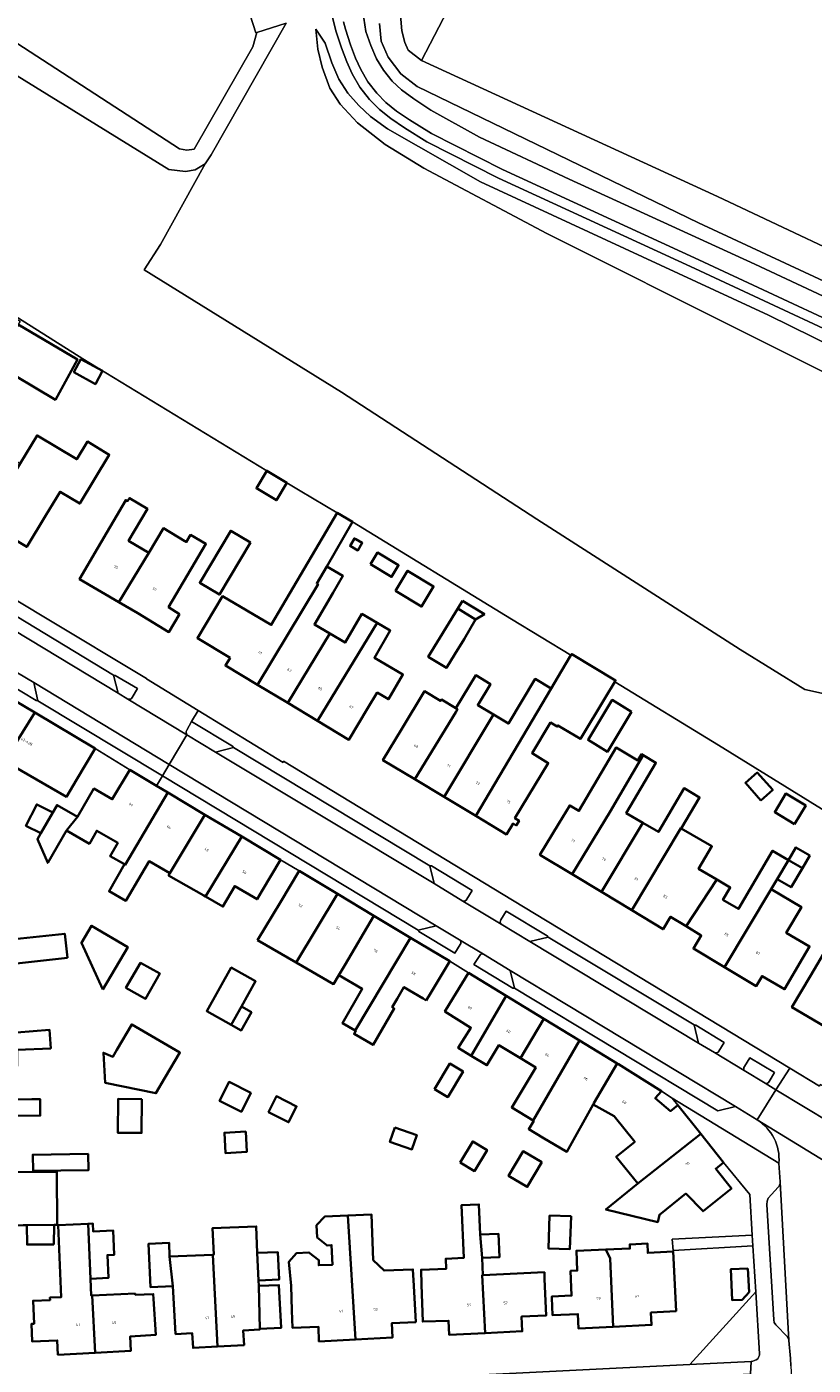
# Model space of a CAD drawing. Header units: metres. Extents: x 197700 to 204338, y 317132 to 325229.
# Tile 391 of 656: x 200198 to 200306, y 319954 to 320138. Entities that reach past the tile are written whole.
import ezdxf
from ezdxf.enums import TextEntityAlignment as Align

# ---------------------------------------------------------------- set-up
doc = ezdxf.new("R2010")
doc.units = ezdxf.units.M
for name, color, linetype, lineweight in [('B-WE-GR-BEPLANTING_CULTUUR_BOSPLANTSOEN-GV', 90, 'Continuous', 18), ('B-WE-GR-BEPLANTING_CULTUUR_HEESTERS-GV', 90, 'Continuous', 18), ('B-WE-GR-BEPLANTING_CULTUUR_ROOS-GV', 90, 'Continuous', 18), ('B-WE-IE-TERREINAFSCHEIDING_KUNSTMATIG_HEKWERK-G', 20, 'IE-TERREINAFSCHEIDING-KUNSTMATIG', 18), ('B-WE-OG-BEBOUWING-GV', 7, 'Continuous', 35), ('B-WE-OG-BEBOUWING-T18', 10, 'Continuous', 18), ('B-WE-OG-TERREIN_CULTUURSCHEIDING-GV', 7, 'Continuous', 18), ('B-WE-OG-TERREIN_ERF-GV', 7, 'Continuous', 18), ('B-WE-VH-VERHARDING_ASFALT-GV', 252, 'Continuous', 18), ('B-WE-VH-VERHARDING_BETONSTRAATSTEEN-GV', 252, 'Continuous', 18), ('B-WE-VH-VERHARDING_OPEN-GV', 252, 'Continuous', 18), ('B-WE-VH-VERHARDING_STRAATBAKSTEEN-GV', 252, 'Continuous', 18), ('B-WE-VH-VERHARDING_TEGEL-GV', 252, 'Continuous', 18)]:
    doc.layers.add(name, color=color, linetype=linetype, lineweight=lineweight)
doc.styles.add('NLCS-ISO-M200-T18', font='NLCS-ISO.ttf', dxfattribs={"height": 0.36})
doc.linetypes.add('IE-TERREINAFSCHEIDING-KUNSTMATIG', pattern='A,4,[82,NLCS.SHX,S=0.75,R=90,X=0,Y=0],4,-2', length=10)

msp = doc.modelspace()

# ---------------------------------------------------------------- linework, layer by layer
at = {"layer": 'B-WE-GR-BEPLANTING_CULTUUR_BOSPLANTSOEN-GV'}
for points in [[(200309.249, 320046.291), (200305.309, 320047.191), (200296.427, 320052.676), (200268.433, 320070.584), (200241.608, 320088.063), (200214.467, 320104.878), (200216.704, 320108.392), (200222.853, 320119.462), (200221.461, 320118.642), (200220.161, 320118.405), (200217.868, 320118.689), (200161.246, 320153.679)], [(200117.214, 320146.608), (200137.336, 320134.503), (200171.913, 320113.565), (200193.155, 320100.783), (200206.016, 320092.665), (200231.35, 320077.251), (200234.083, 320075.603), (200235.913, 320074.507), (200240.975, 320071.477), (200243.128, 320070.214), (200264.945, 320056.865), (200273.143, 320051.871), (200273.245, 320052.041), (200279.271, 320048.409), (200279.152, 320048.211), (200293.413, 320039.523), (200317.654, 320024.531)]]:
    msp.add_lwpolyline(points, dxfattribs=at)
at = {"layer": 'B-WE-GR-BEPLANTING_CULTUUR_HEESTERS-GV'}
for points in [[(200196.463, 320049.225), (200195.694, 320048.025), (200199.624, 320045.647), (200199.845, 320045.619), (200199.27, 320048.127)], [(200199.27, 320048.127), (200197.051, 320049.464)], [(200212.814, 320046.064), (200213.551, 320047.289), (200210.49, 320049.097), (200210.266, 320049.119), (200210.909, 320046.664)], [(200210.909, 320046.664), (200212.239, 320045.859)], [(200220.346, 320040.951), (200224.289, 320038.564), (200226.723, 320039.189), (200226.605, 320039.387), (200220.99, 320042.762), (200220.309, 320041.565)], [(200258.812, 320018.32), (200259.542, 320019.514), (200253.973, 320022.907), (200253.738, 320022.897), (200254.317, 320020.475), (200258.276, 320018.076)], [(200270.007, 320013.095), (200269.862, 320013.298), (200264.23, 320016.685), (200263.513, 320015.496)], [(200254.616, 320014.669), (200252.126, 320014.061), (200252.231, 320013.871), (200257.161, 320010.899), (200257.89, 320012.104)], [(200257.832, 320012.727), (200254.616, 320014.669)], [(200263.567, 320014.87), (200267.491, 320012.492), (200270.007, 320013.095)], [(200260.715, 320010.731), (200259.78, 320009.342), (200265.133, 320006.091), (200265.373, 320006.066), (200264.801, 320008.52), (200261.099, 320010.755)], [(200293.486, 319997.419), (200294.223, 319998.629), (200290.317, 320000.991), (200290.097, 320001.024), (200290.697, 319998.529)], [(200290.697, 319998.529), (200292.865, 319997.237)], [(200300.397, 319993.261), (200301.108, 319994.466), (200297.725, 319996.503), (200297.006, 319995.295)], [(200296.969, 319994.751), (200299.845, 319993.009)]]:
    msp.add_lwpolyline(points, dxfattribs=at)
for points in [[(200212.239, 320045.859, 0.3794013), (200212.814, 320046.064)], [(200220.309, 320041.565, 0.3115291), (200220.346, 320040.951)], [(200258.276, 320018.076, 0.4131693), (200258.812, 320018.32)], [(200263.513, 320015.496, 0.370335), (200263.567, 320014.87)], [(200257.89, 320012.104, 0.4527596), (200257.832, 320012.727)], [(200261.099, 320010.755, 0.2493768), (200260.715, 320010.731)], [(200292.865, 319997.237, 0.4113604), (200293.486, 319997.419)], [(200297.006, 319995.295, 0.3473209), (200296.969, 319994.751)], [(200299.845, 319993.009, 0.3835228), (200300.397, 319993.261)]]:
    msp.add_lwpolyline(points, format="xyb", dxfattribs=at)
at = {"layer": 'B-WE-GR-BEPLANTING_CULTUUR_ROOS-GV'}
for points in [[(200299.069, 319955.783), (200298.545, 319964.302), (200289.476, 319954.324)], [(200289.476, 319954.324), (200297.896, 319954.748)]]:
    msp.add_lwpolyline(points, dxfattribs=at)
for points in [[(200297.896, 319954.748, 0.1469206), (200298.821, 319955.124)], [(200298.821, 319955.124, 0.1414538), (200299.069, 319955.783)]]:
    msp.add_lwpolyline(points, format="xyb", dxfattribs=at)
at = {"layer": 'B-WE-IE-TERREINAFSCHEIDING_KUNSTMATIG_HEKWERK-G'}
for points in [[(200252.611, 320133.679), (200269.37, 320165.995), (200274.772, 320176.567), (200275.04, 320177.079)], [(200231.35, 320077.251), (200206.016, 320092.665), (200193.155, 320100.783), (200171.913, 320113.565), (200137.336, 320134.503), (200117.214, 320146.608)], [(200318.546, 320103.047), (200293.279, 320114.959), (200252.611, 320133.679)], [(200240.975, 320071.477), (200235.913, 320074.507)], [(200273.143, 320051.871), (200264.945, 320056.865), (200243.128, 320070.214)], [(200320.034, 320022.827), (200317.414, 320024.197), (200317.654, 320024.531), (200293.413, 320039.523), (200279.152, 320048.211)]]:
    msp.add_lwpolyline(points, dxfattribs=at)
at = {"layer": 'B-WE-OG-BEBOUWING-GV'}
for points in [[(200197.16, 320097.374), (200193.948, 320091.984), (200202.261, 320087.029), (200205.296, 320092.58)], [(200204.788, 320090.812), (200207.768, 320089.183), (200208.752, 320090.982), (200205.772, 320092.612)], [(200197.41, 320078.264), (200192.607, 320070.236), (200193.078, 320069.952), (200193.219, 320069.185), (200194.612, 320068.346), (200195.356, 320068.579), (200198.329, 320066.787), (200200.91, 320071.07), (200202.894, 320074.363), (200205.601, 320072.73), (200209.663, 320079.469), (200206.667, 320081.275), (200205.194, 320078.832), (200199.737, 320082.123)], [(200234.083, 320075.603), (200231.35, 320077.251), (200229.904, 320074.851), (200232.637, 320073.204)], [(200215.117, 320065.984), (200212.325, 320067.626), (200214.913, 320072.027), (200212.426, 320073.489), (200212.183, 320073.075), (200211.926, 320073.227), (200208.095, 320066.659), (200205.576, 320062.34), (200210.987, 320059.184)], [(200226.279, 320051.536), (200225.635, 320050.465), (200230.047, 320047.813), (200238.37, 320061.635), (200238.189, 320061.741), (200239.561, 320064.094), (200243.128, 320070.214), (200240.975, 320071.477), (200231.931, 320056.055), (200225.231, 320059.985), (200221.779, 320054.241)], [(200219.342, 320057.515), (200217.815, 320058.472), (200222.944, 320067.198), (200220.836, 320068.438), (200220.252, 320067.444), (200220.047, 320067.564), (200217.1, 320069.357), (200215.117, 320065.984), (200210.987, 320059.184), (200213.584, 320057.669), (200217.857, 320055.071)], [(200229.089, 320067.371), (200226.374, 320068.996), (200222.095, 320061.851), (200224.81, 320060.225)], [(200243.551, 320067.841), (200243.369, 320067.946), (200242.776, 320066.928), (200243.843, 320066.305), (200244.437, 320067.324)], [(200245.566, 320064.417), (200248.477, 320062.663), (200249.433, 320064.249), (200246.522, 320066.004)], [(200234.203, 320045.315), (200239.996, 320054.851), (200237.86, 320056.104), (200240.404, 320060.442), (200241.782, 320062.792), (200239.561, 320064.094), (200238.189, 320061.741), (200238.37, 320061.635), (200230.047, 320047.813)], [(200249.01, 320060.731), (200252.596, 320058.57), (200254.263, 320061.339), (200250.678, 320063.499)], [(200258.241, 320059.382), (200257.572, 320058.288), (200260.012, 320056.796), (200261.252, 320057.54)], [(200239.996, 320054.851), (200234.203, 320045.315), (200238.272, 320042.87), (200246.48, 320056.345), (200244.391, 320057.57), (200242.08, 320053.629)], [(200257.572, 320058.288), (200253.525, 320051.668), (200256.017, 320050.145), (200257.179, 320052.047), (200258.436, 320054.104), (200260.012, 320056.796)], [(200246.504, 320046.735), (200248.038, 320045.835), (200250.034, 320049.239), (200246.112, 320051.539), (200248.304, 320055.276), (200246.48, 320056.345), (200238.272, 320042.87), (200242.613, 320040.261), (200245.189, 320044.547)], [(200260.054, 320029.774), (200264.273, 320027.236), (200265.175, 320028.735), (200265.621, 320028.467), (200266.008, 320029.11), (200265.441, 320029.46), (200270.015, 320037.05), (200267.785, 320038.394), (200270.329, 320042.615), (200271.247, 320042.061), (200271.353, 320042.237), (200274.433, 320040.381), (200277.826, 320046.011), (200279.152, 320048.211), (200279.271, 320048.409), (200273.245, 320052.041), (200273.143, 320051.871), (200271.8, 320049.643), (200270.418, 320047.305)], [(200255.703, 320032.391), (200262.5, 320043.713), (200260.333, 320045.019), (200262.077, 320047.913), (200260.05, 320049.135), (200257.305, 320044.581), (200257.521, 320044.454), (200257.297, 320044.072), (200251.659, 320034.824)], [(200262.5, 320043.713), (200255.703, 320032.391), (200260.054, 320029.774), (200270.418, 320047.305), (200268.236, 320048.621), (200264.538, 320042.485)], [(200195.522, 320037.196), (200195.292, 320037.34), (200199.453, 320043.985), (200195.254, 320046.494), (200194.002, 320044.398), (200190.037, 320047.026), (200188.034, 320043.515), (200187.827, 320039.542), (200190.239, 320038.101), (200189.386, 320036.674), (200193.749, 320034.142)], [(200257.305, 320044.581), (200255.322, 320045.776), (200255.218, 320045.602), (200253.003, 320046.936), (200249.897, 320041.771), (200247.296, 320037.448), (200251.659, 320034.824), (200257.297, 320044.072), (200257.521, 320044.454)], [(200281.484, 320044.119), (200278.829, 320045.728), (200275.494, 320040.223), (200278.149, 320038.615)], [(200199.453, 320043.985), (200195.292, 320037.34), (200195.522, 320037.196), (200203.762, 320032.415), (200205.143, 320034.725), (200207.723, 320039.043)], [(200273.312, 320021.765), (200278.474, 320030.295), (200283.078, 320038.126), (200282.851, 320038.259), (200282.352, 320037.41), (200279.347, 320039.176), (200274.236, 320030.479), (200272.983, 320031.221), (200271.471, 320028.724), (200268.882, 320024.447)], [(200273.312, 320021.765), (200277.349, 320019.32), (200283.032, 320028.829), (200280.744, 320030.174), (200284.817, 320037.104), (200283.078, 320038.126), (200278.474, 320030.295)], [(200212.485, 320036.127), (200210.067, 320032.082), (200207.545, 320033.535), (200205.301, 320029.64), (200203.778, 320027.773), (200206.931, 320025.957), (200207.953, 320027.731), (200210.831, 320026.073), (200209.787, 320024.259), (200211.751, 320023.128), (200211.857, 320023.067), (200217.737, 320032.987), (200216.169, 320033.924)], [(200299.258, 320031.917), (200300.878, 320033.349), (200298.757, 320035.749), (200297.136, 320034.317)], [(200277.349, 320019.32), (200281.492, 320016.812), (200288.26, 320028.095), (200288.312, 320028.064), (200290.82, 320032.331), (200288.686, 320033.585), (200285.157, 320027.58), (200283.032, 320028.829)], [(200211.751, 320023.128), (200209.628, 320019.417), (200211.935, 320018.117), (200214.109, 320021.769), (200215.13, 320023.542), (200217.996, 320021.891), (200219.635, 320024.653), (200222.822, 320029.947), (200217.737, 320032.987), (200211.857, 320023.067)], [(200303.897, 320028.663), (200305.424, 320031.208), (200302.676, 320032.856), (200301.149, 320030.31)], [(200200.271, 320027.411), (200201.91, 320030.257), (200199.697, 320031.366), (200198.211, 320028.43)], [(200203.778, 320027.773), (200205.301, 320029.64), (200202.488, 320031.261), (200201.91, 320030.257), (200200.271, 320027.411), (200199.803, 320026.599), (200201.211, 320023.316)], [(200227.868, 320026.93), (200222.822, 320029.947), (200219.635, 320024.653), (200217.996, 320021.891), (200217.828, 320021.6), (200222.674, 320018.819), (200222.911, 320018.683)], [(200288.982, 320014.602), (200293.179, 320021.05), (200290.695, 320022.51), (200292.51, 320025.597), (200288.312, 320028.064), (200288.26, 320028.095), (200281.492, 320016.812), (200285.813, 320014.195), (200286.849, 320015.905)], [(200233.229, 320023.725), (200227.868, 320026.93), (200222.911, 320018.683), (200225.291, 320017.311), (200226.908, 320020.119), (200229.998, 320018.322), (200230.649, 320019.411)], [(200300.645, 320019.685), (200301.491, 320021.096), (200303.051, 320023.697), (200300.859, 320024.985), (200296.161, 320016.992), (200294.038, 320018.24), (200295.045, 320019.953), (200293.179, 320021.05), (200288.982, 320014.602), (200291.064, 320013.33), (200289.988, 320011.526), (200294.233, 320008.993)], [(200305.979, 320024.327), (200304.078, 320025.444), (200303.051, 320023.697), (200304.952, 320022.58)], [(200303.051, 320023.697), (200301.491, 320021.096), (200303.415, 320019.965), (200304.952, 320022.58)], [(200230.043, 320012.704), (200235.356, 320009.624), (200241.045, 320019.052), (200235.759, 320022.225), (200233.185, 320017.938)], [(200241.206, 320007.865), (200242.036, 320009.272), (200246.057, 320016.043), (200241.045, 320019.052), (200235.356, 320009.624), (200240.498, 320006.644)], [(200294.233, 320008.993), (200298.608, 320006.382), (200299.413, 320007.741), (200302.502, 320005.938), (200305.022, 320010.256), (200305.942, 320011.833), (200302.75, 320013.709), (200304.82, 320017.231), (200300.645, 320019.685)], [(200246.057, 320016.043), (200242.036, 320009.272), (200241.206, 320007.865), (200244.44, 320005.991), (200241.713, 320001.286), (200243.465, 320000.27), (200251.094, 320013.019)], [(200203.908, 320010.243), (200203.545, 320013.571), (200195.702, 320012.715), (200196.065, 320009.388)], [(200208.761, 320005.891), (200212.203, 320011.729), (200207.208, 320014.675), (200205.828, 320012.335)], [(200253.253, 320004.397), (200253.895, 320005.465), (200256.487, 320009.781), (200251.094, 320013.019), (200243.465, 320000.27), (200243.555, 320000.218), (200243.313, 319999.801), (200245.929, 319998.285), (200248.84, 320003.307), (200248.575, 320003.461), (200249.254, 320004.633), (200250.167, 320006.246), (200252.816, 320004.65)], [(200314.027, 320009.353), (200308.846, 320012.451), (200306.072, 320007.765), (200303.525, 320003.462), (200308.719, 320000.388), (200311.266, 320004.69)], [(200211.941, 320006.138), (200214.656, 320004.625), (200216.599, 320008.109), (200213.974, 320009.572)], [(200226.423, 320001.057), (200227.83, 320003.561), (200229.785, 320007.047), (200226.429, 320008.93), (200223.068, 320002.941)], [(200259.041, 320008.195), (200256.438, 320003.926), (200255.807, 320002.892), (200259.384, 320000.641), (200257.635, 319997.862), (200259.425, 319996.788), (200264.229, 320005.031)], [(200269.394, 320001.881), (200264.229, 320005.031), (200259.425, 319996.788), (200261.577, 319995.497), (200263.216, 319998.229), (200266.187, 319996.447)], [(200227.83, 320003.561), (200226.423, 320001.057), (200226.745, 320000.876), (200227.803, 320000.282), (200229.21, 320002.785)], [(200192.45, 319999.513), (200187.49, 319998.885), (200187.73, 319995.648), (200184.234, 319995.787), (200184.213, 319990.482), (200186.193, 319990.454), (200195.47, 319990.516), (200195.468, 319990.795), (200195.434, 319995.367), (200197.005, 319995.378), (200196.989, 319997.613), (200201.608, 319997.792), (200201.46, 320000.355), (200196.972, 319999.972)], [(200210.714, 319997.612), (200210.157, 319996.661), (200208.868, 319997.203), (200209.114, 319993.085), (200216.089, 319991.638), (200217.321, 319993.741), (200219.369, 319997.237), (200212.761, 320001.107)], [(200266.187, 319996.447), (200268.299, 319995.18), (200264.992, 319989.669), (200267.966, 319987.883), (200274.331, 319998.871), (200269.394, 320001.881)], [(200279.508, 319995.714), (200274.331, 319998.871), (200267.966, 319987.883), (200268.028, 319987.846), (200267.341, 319986.701), (200269.247, 319985.557), (200272.585, 319983.598), (200276.18, 319990.074), (200276.292, 319990.276)], [(200254.367, 319992.195), (200256.2, 319991.096), (200258.317, 319994.624), (200256.484, 319995.724)], [(200285.57, 319991.932), (200279.662, 319995.62), (200279.508, 319995.714), (200276.292, 319990.276), (200276.18, 319990.074), (200279.074, 319988.467), (200281.907, 319984.963), (200279.359, 319982.902), (200282.326, 319979.231), (200290.975, 319986.074), (200287.846, 319990.003), (200286.809, 319989.178), (200284.733, 319990.954)], [(200229.134, 319991.685), (200226.129, 319993.188), (200224.83, 319990.588), (200227.834, 319989.086)], [(200231.559, 319989.027), (200234.323, 319987.645), (200235.417, 319989.831), (200232.652, 319991.214)], [(200184.194, 319985.722), (200194.825, 319985.854), (200194.806, 319988.525), (200200.171, 319988.565), (200200.154, 319990.83), (200199.027, 319990.821), (200195.468, 319990.795), (200195.47, 319990.516), (200186.193, 319990.454), (200184.213, 319990.482)], [(200214.16, 319990.841), (200210.897, 319990.883), (200210.837, 319986.208), (200214.101, 319986.167)], [(200228.426, 319986.354), (200225.492, 319986.211), (200225.628, 319983.411), (200228.563, 319983.554)], [(200248.932, 319986.914), (200248.254, 319984.948), (200251.27, 319983.908), (200251.948, 319985.874)], [(200288.938, 319977.844), (200291.299, 319975.408), (200295.21, 319978.523), (200293.048, 319981.238), (200294.136, 319982.105), (200290.975, 319986.074), (200282.326, 319979.231), (200282.341, 319979.213), (200277.936, 319975.653), (200285.064, 319973.905), (200285.311, 319974.912)], [(200257.912, 319982.109), (200259.873, 319980.932), (200261.609, 319983.825), (200259.647, 319985.002)], [(200199.183, 319980.94), (200206.786, 319981.043), (200206.755, 319983.287), (200199.153, 319983.184)], [(200269.12, 319982.149), (200266.547, 319983.659), (200264.555, 319980.267), (200267.129, 319978.756)], [(200193.763, 319973.461), (200197.813, 319973.491), (200198.346, 319973.495), (200202.069, 319973.53), (200202.52, 319973.525), (200202.467, 319980.84), (200196.301, 319980.795), (200196.301, 319980.828), (200187.708, 319980.694), (200184.174, 319980.677), (200184.154, 319975.764), (200189.153, 319975.744), (200193.747, 319975.726)], [(200243.519, 319957.762), (200242.475, 319974.839), (200239.319, 319974.684), (200238.167, 319973.468), (200238.263, 319971.796), (200239.619, 319970.688), (200240.223, 319970.751), (200240.352, 319968.056), (200238.471, 319967.987), (200238.48, 319968.66), (200237.123, 319969.744), (200235.404, 319969.626), (200234.369, 319968.455), (200234.653, 319965.132), (200234.778, 319961.774), (200234.868, 319959.356), (200238.437, 319959.488), (200238.484, 319957.506)], [(200242.475, 319974.839), (200243.519, 319957.762), (200248.596, 319958.021), (200248.496, 319959.988), (200251.791, 319960.156), (200251.537, 319965.147), (200251.422, 319967.406), (200247.439, 319967.239), (200245.965, 319968.688), (200245.703, 319974.973)], [(200260.661, 319972.186), (200260.479, 319976.349), (200258.094, 319976.245), (200258.412, 319968.976), (200255.932, 319968.867), (200255.992, 319967.502), (200252.533, 319967.351), (200252.6, 319965.275), (200252.76, 319960.231), (200256.32, 319960.344), (200256.406, 319958.385), (200261.34, 319958.636), (200260.952, 319966.632), (200261.024, 319966.635), (200260.921, 319968.995)], [(200273.15, 319974.717), (200270.204, 319974.802), (200270.055, 319970.275), (200273.001, 319970.189)], [(200202.039, 319970.852), (200202.069, 319973.53), (200198.346, 319973.495), (200198.371, 319970.817)], [(200207.302, 319963.833), (200207.174, 319963.827), (200207.075, 319966.128), (200206.752, 319973.675), (200202.646, 319973.499), (200203.072, 319963.594), (200201.506, 319963.528), (200201.521, 319963.186), (200199.194, 319963.086), (200199.329, 319959.925), (200198.951, 319959.909), (200199.06, 319957.492), (200202.512, 319957.647), (200202.615, 319955.672), (200207.726, 319955.936)], [(200207.075, 319966.128), (200209.541, 319966.235), (200209.406, 319969.374), (200210.344, 319969.414), (200210.201, 319972.734), (200207.462, 319972.616), (200207.415, 319973.703), (200206.752, 319973.675)], [(200223.909, 319969.43), (200224.544, 319956.801), (200228.203, 319957.005), (200228.091, 319959.002), (200230.362, 319959.125), (200230.361, 319959.224), (200230.207, 319965.125), (200230.175, 319965.899), (200230.019, 319969.682), (200229.869, 319973.328), (200223.877, 319973.081), (200224.027, 319969.435)], [(200217.964, 319969.184), (200217.882, 319971.064), (200215.073, 319970.942), (200215.332, 319964.964), (200218.422, 319965.098)], [(200260.661, 319972.186), (200260.921, 319968.995), (200263.32, 319969.1), (200263.181, 319972.296)], [(200278.964, 319959.514), (200284.227, 319959.777), (200284.142, 319961.475), (200287.604, 319961.682), (200287.205, 319969.851), (200283.709, 319969.68), (200283.646, 319970.968), (200281.227, 319970.85), (200281.251, 319970.277), (200277.937, 319970.14), (200278.545, 319968.901)], [(200218.508, 319963.493), (200218.775, 319958.501), (200221.067, 319958.623), (200221.179, 319956.613), (200224.544, 319956.801), (200223.909, 319969.43), (200217.964, 319969.184), (200218.422, 319965.098)], [(200230.175, 319965.899), (200233.002, 319966.016), (200232.848, 319969.761), (200230.019, 319969.682)], [(200278.964, 319959.514), (200278.545, 319968.901), (200277.937, 319970.14), (200273.9, 319969.973), (200274.013, 319967.239), (200273.078, 319967.2), (200273.218, 319963.811), (200270.512, 319963.7), (200270.522, 319963.507), (200270.625, 319961.099), (200274.088, 319961.248), (200274.184, 319959.276)], [(200297.478, 319967.532), (200295.104, 319967.416), (200295.312, 319963.155), (200296.688, 319963.222), (200297.636, 319964.287)], [(200261.34, 319958.636), (200266.45, 319958.896), (200266.362, 319960.914), (200269.728, 319961.052), (200269.524, 319966.048), (200269.498, 319967.005), (200261.024, 319966.635), (200260.952, 319966.632)], [(200207.302, 319963.833), (200207.726, 319955.936), (200212.628, 319956.19), (200212.547, 319958.182), (200216.046, 319958.388), (200215.753, 319963.379), (200215.715, 319964.017), (200213.227, 319963.912), (200213.219, 319964.087)], [(200233.032, 319964.361), (200232.989, 319965.24), (200230.207, 319965.125), (200230.361, 319959.224), (200233.278, 319959.367)]]:
    msp.add_lwpolyline(points, close=True, dxfattribs=at)
at = {"layer": 'B-WE-OG-TERREIN_CULTUURSCHEIDING-GV'}
for points in [[(200137.038, 320181.151), (200136.303, 320183.246), (200135.592, 320185.169), (200129.885, 320177.688), (200129.524, 320176.295), (200129.864, 320174.961), (200130.624, 320173.872), (200131.823, 320172.93), (200161.246, 320153.679), (200217.868, 320118.689), (200220.161, 320118.405), (200221.461, 320118.642), (200222.853, 320119.462), (200223.661, 320120.72), (200233.99, 320138.799), (200229.948, 320137.522), (200229.383, 320135.548), (200221.318, 320121.513), (200220.308, 320121.374), (200219.303, 320121.556), (200186.192, 320143.069), (200134.38, 320176.138), (200134.276, 320176.891), (200134.488, 320177.369)], [(200318.546, 320103.047), (200323, 320100.947), (200335.086, 320095.381), (200337.537, 320094.253), (200341.482, 320092.436), (200360.385, 320083.303), (200377.187, 320081.317), (200376.061, 320111.837), (200375.304, 320131.979), (200375.303, 320132.085), (200373.452, 320131.667), (200370.284, 320130.11), (200367.512, 320129.305), (200364.767, 320128.948), (200362.092, 320129.072), (200359.286, 320129.755), (200355.268, 320131.439), (200348.538, 320134.595), (200304.715, 320160.299), (200275.04, 320177.079), (200274.772, 320176.567), (200269.37, 320165.995), (200252.611, 320133.679), (200293.279, 320114.959)]]:
    msp.add_lwpolyline(points, close=True, dxfattribs=at)
for points in [[(200249.708, 320139.934), (200249.9, 320137.775), (200250.293, 320136.152), (200250.765, 320135.093), (200252.611, 320133.679), (200269.37, 320165.995)], [(200186.192, 320143.069), (200219.303, 320121.556), (200220.308, 320121.374), (200221.318, 320121.513), (200229.383, 320135.548), (200229.948, 320137.522), (200229.797, 320137.474), (200229.019, 320139.924)], [(200233.99, 320138.799), (200223.661, 320120.72), (200222.853, 320119.462), (200216.704, 320108.392), (200214.467, 320104.878), (200241.608, 320088.063), (200268.433, 320070.584), (200296.427, 320052.676), (200305.309, 320047.191), (200309.249, 320046.291)], [(200319.449, 320091.425), (200290.154, 320105.091), (200263.169, 320117.509), (200253.329, 320122.495), (200250.245, 320124.416), (200248.378, 320125.695), (200246.812, 320126.963), (200245.465, 320128.325), (200244.111, 320130.02), (200243.08, 320131.858), (200242.315, 320133.487), (200241.58, 320135.429), (200240.875, 320137.622), (200240.324, 320139.786)], [(200244.664, 320139.509), (200244.919, 320137.696), (200245.647, 320135.741), (200246.422, 320133.894), (200247.374, 320132.358), (200248.571, 320130.858), (200249.843, 320129.652), (200251.557, 320128.394), (200253.87, 320126.87), (200260.565, 320123.151), (200272.902, 320117.37), (200298.415, 320105.673), (200324.383, 320093.514), (200332.058, 320089.955), (200333.006, 320091.649), (200290.678, 320111.379), (200252.019, 320130.12), (200249.76, 320131.861), (200248.004, 320134.139), (200247.056, 320136.361), (200246.822, 320138.784)], [(200246.822, 320138.784), (200247.056, 320136.361), (200248.004, 320134.139), (200249.76, 320131.861), (200252.019, 320130.12), (200290.678, 320111.379), (200333.006, 320091.649), (200333.56, 320092.638), (200335.086, 320095.381), (200323, 320100.947), (200318.546, 320103.047), (200293.279, 320114.959), (200252.611, 320133.679), (200250.765, 320135.093), (200250.293, 320136.152), (200249.9, 320137.775), (200249.708, 320139.934)], [(200328.01, 320085.008), (200300.306, 320098.675), (200260.716, 320117), (200247.934, 320124.303), (200245.559, 320125.988), (200243.977, 320127.519), (200242.482, 320129.191), (200241.234, 320131.129), (200240.279, 320133.37), (200239.364, 320136.091), (200238.064, 320137.998), (200238.318, 320135.26), (200238.929, 320132.787), (200240.009, 320129.902), (200241.426, 320127.699), (200243.774, 320125.116), (200247.619, 320122.145), (200252.909, 320118.882), (200269.832, 320109.901), (200297.105, 320096.221), (200324.329, 320082.625)], [(200324.329, 320082.625), (200297.105, 320096.221), (200269.832, 320109.901), (200252.909, 320118.882), (200247.619, 320122.145), (200243.774, 320125.116), (200241.426, 320127.699), (200240.009, 320129.902), (200238.929, 320132.787), (200238.318, 320135.26), (200238.064, 320137.998), (200239.364, 320136.091), (200240.279, 320133.37), (200241.234, 320131.129), (200242.482, 320129.191), (200243.977, 320127.519), (200245.559, 320125.988), (200247.934, 320124.303), (200260.716, 320117), (200300.306, 320098.675), (200328.01, 320085.008)]]:
    msp.add_lwpolyline(points, dxfattribs=at)
at = {"layer": 'B-WE-OG-TERREIN_ERF-GV'}
for points in [[(199994.109, 320180.403), (200107.788, 320112.439), (200107.971, 320112.715), (200138.971, 320094.132), (200151.104, 320087.235), (200151.095, 320087.147), (200154.852, 320084.947), (200154.771, 320084.736), (200163.238, 320079.648), (200163.317, 320079.752), (200172.298, 320074.363), (200194.674, 320060.877), (200194.616, 320060.77), (200200.898, 320057.046), (200214.797, 320048.673), (200214.766, 320048.614), (200221.889, 320044.266), (200233.555, 320037.144), (200233.633, 320037.301), (200265.11, 320018.186), (200303.22, 319995.088), (200307.308, 319992.61)], [(200230.047, 320047.813), (200225.635, 320050.465), (200226.279, 320051.536), (200221.779, 320054.241), (200225.231, 320059.985), (200231.931, 320056.055), (200240.975, 320071.477), (200235.913, 320074.507), (200234.083, 320075.603), (200232.637, 320073.204), (200229.904, 320074.851), (200231.35, 320077.251), (200206.016, 320092.665), (200193.155, 320100.783), (200171.913, 320113.565), (200137.336, 320134.503), (200117.214, 320146.608)], [(200317.654, 320024.531), (200293.413, 320039.523), (200279.152, 320048.211), (200277.826, 320046.011), (200274.433, 320040.381), (200271.353, 320042.237), (200271.247, 320042.061), (200270.329, 320042.615), (200267.785, 320038.394), (200270.015, 320037.05), (200265.441, 320029.46), (200266.008, 320029.11), (200265.621, 320028.467), (200265.175, 320028.735), (200264.273, 320027.236), (200260.054, 320029.774), (200255.703, 320032.391), (200251.659, 320034.824), (200247.296, 320037.448), (200249.897, 320041.771), (200253.003, 320046.936), (200255.218, 320045.602), (200255.322, 320045.776), (200257.305, 320044.581), (200260.05, 320049.135), (200262.077, 320047.913), (200260.333, 320045.019), (200262.5, 320043.713), (200264.538, 320042.485), (200268.236, 320048.621), (200270.418, 320047.305), (200271.8, 320049.643), (200273.143, 320051.871), (200264.945, 320056.865), (200243.128, 320070.214), (200239.561, 320064.094), (200241.782, 320062.792), (200240.404, 320060.442), (200237.86, 320056.104), (200239.996, 320054.851), (200242.08, 320053.629), (200244.391, 320057.57), (200246.48, 320056.345), (200248.304, 320055.276), (200246.112, 320051.539), (200250.034, 320049.239), (200248.038, 320045.835), (200246.504, 320046.735), (200245.189, 320044.547), (200242.613, 320040.261), (200238.272, 320042.87), (200234.203, 320045.315), (200230.047, 320047.813)], [(200253.64, 319952.52), (200289.476, 319954.324), (200298.545, 319964.302), (200298.156, 319970.629), (200287.196, 319970.023), (200287.071, 319971.569), (200298.064, 319972.119), (200297.721, 319977.705), (200294.136, 319982.105), (200293.048, 319981.238), (200295.21, 319978.523), (200291.299, 319975.408), (200288.938, 319977.844), (200285.311, 319974.912), (200285.064, 319973.905), (200277.936, 319975.653), (200282.341, 319979.213), (200282.326, 319979.231), (200279.359, 319982.902), (200281.907, 319984.963), (200279.074, 319988.467), (200276.18, 319990.074), (200272.585, 319983.598), (200269.247, 319985.557), (200267.341, 319986.701), (200268.028, 319987.846), (200267.966, 319987.883), (200264.992, 319989.669), (200268.299, 319995.18), (200266.187, 319996.447), (200263.216, 319998.229), (200261.577, 319995.497), (200259.425, 319996.788), (200257.635, 319997.862), (200259.384, 320000.641), (200255.807, 320002.892), (200256.438, 320003.926), (200259.041, 320008.195), (200256.487, 320009.781), (200253.895, 320005.465), (200253.253, 320004.397), (200252.816, 320004.65), (200250.167, 320006.246), (200249.254, 320004.633), (200248.575, 320003.461), (200248.84, 320003.307), (200245.929, 319998.285), (200243.313, 319999.801), (200243.555, 320000.218), (200243.465, 320000.27), (200241.713, 320001.286), (200244.44, 320005.991), (200241.206, 320007.865), (200240.498, 320006.644), (200235.356, 320009.624), (200230.043, 320012.704), (200233.185, 320017.938), (200235.759, 320022.225), (200233.229, 320023.725), (200230.649, 320019.411), (200229.998, 320018.322), (200226.908, 320020.119), (200225.291, 320017.311), (200222.911, 320018.683), (200222.674, 320018.819), (200217.828, 320021.6), (200217.996, 320021.891), (200215.13, 320023.542), (200214.109, 320021.769), (200211.935, 320018.117), (200209.628, 320019.417), (200211.751, 320023.128), (200209.787, 320024.259), (200210.831, 320026.073), (200207.953, 320027.731), (200206.931, 320025.957), (200203.778, 320027.773), (200201.211, 320023.316), (200199.803, 320026.599), (200200.271, 320027.411), (200198.211, 320028.43), (200199.697, 320031.366), (200201.91, 320030.257), (200202.488, 320031.261), (200205.301, 320029.64), (200207.545, 320033.535), (200210.067, 320032.082), (200212.485, 320036.127), (200207.723, 320039.043), (200205.143, 320034.725), (200203.762, 320032.415), (200195.522, 320037.196)], [(200196.972, 319999.972), (200201.46, 320000.355), (200201.608, 319997.792), (200196.989, 319997.613)], [(200195.468, 319990.795), (200199.027, 319990.821), (200200.154, 319990.83), (200200.171, 319988.565), (200194.806, 319988.525)], [(200196.301, 319980.795), (200202.467, 319980.84), (200202.52, 319973.525), (200202.069, 319973.53), (200202.039, 319970.852), (200198.371, 319970.817), (200198.346, 319973.495), (200197.813, 319973.491)]]:
    msp.add_lwpolyline(points, dxfattribs=at)
for points in [[(200197.16, 320097.374), (200205.296, 320092.58), (200202.261, 320087.029), (200193.948, 320091.984), (200189.648, 320094.547), (200193.348, 320100.344), (200197.398, 320097.826)], [(200204.788, 320090.812), (200205.772, 320092.612), (200208.752, 320090.982), (200207.768, 320089.183)], [(200193.598, 320084.206), (200196.176, 320082.652), (200194.565, 320079.979), (200197.41, 320078.264), (200199.737, 320082.123), (200205.194, 320078.832), (200206.667, 320081.275), (200209.663, 320079.469), (200205.601, 320072.73), (200202.894, 320074.363), (200200.91, 320071.07), (200198.329, 320066.787), (200195.356, 320068.579), (200194.612, 320068.346), (200193.219, 320069.185), (200193.078, 320069.952), (200192.607, 320070.236), (200192.179, 320070.494), (200191.435, 320070.26), (200190.042, 320071.099), (200189.901, 320071.867), (200187.157, 320073.52), (200189.738, 320077.802)], [(200211.926, 320073.227), (200212.183, 320073.075), (200212.426, 320073.489), (200214.913, 320072.027), (200212.325, 320067.626), (200215.117, 320065.984), (200217.1, 320069.357), (200220.047, 320067.564), (200220.252, 320067.444), (200220.836, 320068.438), (200222.944, 320067.198), (200217.815, 320058.472), (200219.342, 320057.515), (200217.857, 320055.071), (200213.584, 320057.669), (200210.987, 320059.184), (200205.576, 320062.34), (200208.095, 320066.659)], [(200229.089, 320067.371), (200224.81, 320060.225), (200222.095, 320061.851), (200226.374, 320068.996)], [(200243.843, 320066.305), (200242.776, 320066.928), (200243.369, 320067.946), (200243.551, 320067.841), (200244.437, 320067.324)], [(200245.566, 320064.417), (200246.522, 320066.004), (200249.433, 320064.249), (200248.477, 320062.663)], [(200249.01, 320060.731), (200250.678, 320063.499), (200254.263, 320061.339), (200252.596, 320058.57)], [(200257.179, 320052.047), (200256.017, 320050.145), (200253.525, 320051.668), (200257.572, 320058.288), (200258.241, 320059.382), (200261.252, 320057.54), (200260.012, 320056.796), (200258.436, 320054.104)], [(200278.829, 320045.728), (200281.484, 320044.119), (200278.149, 320038.615), (200275.494, 320040.223)], [(200301.491, 320021.096), (200300.645, 320019.685), (200304.82, 320017.231), (200302.75, 320013.709), (200305.942, 320011.833), (200305.022, 320010.256), (200302.502, 320005.938), (200299.413, 320007.741), (200298.608, 320006.382), (200294.233, 320008.993), (200289.988, 320011.526), (200291.064, 320013.33), (200288.982, 320014.602), (200286.849, 320015.905), (200285.813, 320014.195), (200281.492, 320016.812), (200277.349, 320019.32), (200273.312, 320021.765), (200268.882, 320024.447), (200271.471, 320028.724), (200272.983, 320031.221), (200274.236, 320030.479), (200279.347, 320039.176), (200282.352, 320037.41), (200282.851, 320038.259), (200283.078, 320038.126), (200284.817, 320037.104), (200280.744, 320030.174), (200283.032, 320028.829), (200285.157, 320027.58), (200288.686, 320033.585), (200290.82, 320032.331), (200288.312, 320028.064), (200292.51, 320025.597), (200290.695, 320022.51), (200293.179, 320021.05), (200295.045, 320019.953), (200294.038, 320018.24), (200296.161, 320016.992), (200300.859, 320024.985), (200303.051, 320023.697), (200304.078, 320025.444), (200305.979, 320024.327), (200304.952, 320022.58), (200303.415, 320019.965)], [(200299.258, 320031.917), (200297.136, 320034.317), (200298.757, 320035.749), (200300.878, 320033.349)], [(200303.897, 320028.663), (200301.149, 320030.31), (200302.676, 320032.856), (200305.424, 320031.208)], [(200203.908, 320010.243), (200196.065, 320009.388), (200195.702, 320012.715), (200203.545, 320013.571)], [(200208.761, 320005.891), (200205.828, 320012.335), (200207.208, 320014.675), (200212.203, 320011.729)], [(200308.846, 320012.451), (200314.027, 320009.353), (200311.266, 320004.69), (200308.719, 320000.388), (200303.525, 320003.462), (200306.072, 320007.765)], [(200211.941, 320006.138), (200213.974, 320009.572), (200216.599, 320008.109), (200214.656, 320004.625)], [(200226.423, 320001.057), (200223.068, 320002.941), (200226.429, 320008.93), (200229.785, 320007.047), (200227.83, 320003.561), (200229.21, 320002.785), (200227.803, 320000.282), (200226.745, 320000.876)], [(200210.714, 319997.612), (200212.761, 320001.107), (200219.369, 319997.237), (200217.321, 319993.741), (200216.089, 319991.638), (200209.114, 319993.085), (200208.868, 319997.203), (200210.157, 319996.661)], [(200256.2, 319991.096), (200254.367, 319992.195), (200256.484, 319995.724), (200258.317, 319994.624)], [(200226.129, 319993.188), (200229.134, 319991.685), (200227.834, 319989.086), (200224.83, 319990.588)], [(200231.559, 319989.027), (200232.652, 319991.214), (200235.417, 319989.831), (200234.323, 319987.645)], [(200287.075, 319990.98), (200285.57, 319991.932), (200284.733, 319990.954), (200286.809, 319989.178), (200287.846, 319990.003)], [(200214.16, 319990.841), (200214.101, 319986.167), (200210.837, 319986.208), (200210.897, 319990.883)], [(200228.426, 319986.354), (200228.563, 319983.554), (200225.628, 319983.411), (200225.492, 319986.211)], [(200251.948, 319985.874), (200251.27, 319983.908), (200248.254, 319984.948), (200248.932, 319986.914)], [(200257.912, 319982.109), (200259.647, 319985.002), (200261.609, 319983.825), (200259.873, 319980.932)], [(200199.183, 319980.94), (200199.153, 319983.184), (200206.755, 319983.287), (200206.786, 319981.043)], [(200269.12, 319982.149), (200267.129, 319978.756), (200264.555, 319980.267), (200266.547, 319983.659)], [(200234.778, 319961.774), (200234.653, 319965.132), (200234.369, 319968.455), (200235.404, 319969.626), (200237.123, 319969.744), (200238.48, 319968.66), (200238.471, 319967.987), (200240.352, 319968.056), (200240.223, 319970.751), (200239.619, 319970.688), (200238.263, 319971.796), (200238.167, 319973.468), (200239.319, 319974.684), (200242.475, 319974.839), (200245.703, 319974.973), (200245.965, 319968.688), (200247.439, 319967.239), (200251.422, 319967.406), (200251.537, 319965.147), (200251.791, 319960.156), (200248.496, 319959.988), (200248.596, 319958.021), (200243.519, 319957.762), (200238.484, 319957.506), (200238.437, 319959.488), (200234.868, 319959.356)], [(200252.533, 319967.351), (200255.992, 319967.502), (200255.932, 319968.867), (200258.412, 319968.976), (200258.094, 319976.245), (200260.479, 319976.349), (200260.661, 319972.186), (200263.181, 319972.296), (200263.32, 319969.1), (200260.921, 319968.995), (200261.024, 319966.635), (200269.498, 319967.005), (200269.524, 319966.048), (200269.728, 319961.052), (200266.362, 319960.914), (200266.45, 319958.896), (200261.34, 319958.636), (200256.406, 319958.385), (200256.32, 319960.344), (200252.76, 319960.231), (200252.6, 319965.275)], [(200270.204, 319974.802), (200273.15, 319974.717), (200273.001, 319970.189), (200270.055, 319970.275)], [(200207.075, 319966.128), (200207.174, 319963.827), (200207.302, 319963.833), (200213.219, 319964.087), (200213.227, 319963.912), (200215.715, 319964.017), (200215.753, 319963.379), (200216.046, 319958.388), (200212.547, 319958.182), (200212.628, 319956.19), (200207.726, 319955.936), (200202.615, 319955.672), (200202.512, 319957.647), (200199.06, 319957.492), (200198.951, 319959.909), (200199.329, 319959.925), (200199.194, 319963.086), (200201.521, 319963.186), (200201.506, 319963.528), (200203.072, 319963.594), (200202.646, 319973.499), (200206.752, 319973.675), (200207.415, 319973.703), (200207.462, 319972.616), (200210.201, 319972.734), (200210.344, 319969.414), (200209.406, 319969.374), (200209.541, 319966.235)], [(200224.544, 319956.801), (200221.179, 319956.613), (200221.067, 319958.623), (200218.775, 319958.501), (200218.508, 319963.493), (200218.422, 319965.098), (200215.332, 319964.964), (200215.073, 319970.942), (200217.882, 319971.064), (200217.964, 319969.184), (200223.909, 319969.43), (200224.027, 319969.435), (200223.877, 319973.081), (200229.869, 319973.328), (200230.019, 319969.682), (200232.848, 319969.761), (200233.002, 319966.016), (200230.175, 319965.899), (200230.207, 319965.125), (200232.989, 319965.24), (200233.032, 319964.361), (200233.278, 319959.367), (200230.361, 319959.224), (200230.362, 319959.125), (200228.091, 319959.002), (200228.203, 319957.005)], [(200281.227, 319970.85), (200283.646, 319970.968), (200283.709, 319969.68), (200287.205, 319969.851), (200287.604, 319961.682), (200284.142, 319961.475), (200284.227, 319959.777), (200278.964, 319959.514), (200274.184, 319959.276), (200274.088, 319961.248), (200270.625, 319961.099), (200270.522, 319963.507), (200270.512, 319963.7), (200273.218, 319963.811), (200273.078, 319967.2), (200274.013, 319967.239), (200273.9, 319969.973), (200277.937, 319970.14), (200281.251, 319970.277)], [(200297.478, 319967.532), (200297.636, 319964.287), (200296.688, 319963.222), (200295.312, 319963.155), (200295.104, 319967.416)]]:
    msp.add_lwpolyline(points, close=True, dxfattribs=at)
at = {"layer": 'B-WE-VH-VERHARDING_ASFALT-GV'}
for points in [[(200241.86, 320139.021), (200242.125, 320137.982), (200242.808, 320135.859), (200243.513, 320133.994), (200244.237, 320132.453), (200245.193, 320130.749), (200246.438, 320129.19), (200247.686, 320127.929), (200249.156, 320126.738), (200250.957, 320125.504), (200253.968, 320123.629), (200263.735, 320118.68), (200290.7, 320106.271), (200319.997, 320092.605)], [(200324.383, 320093.514), (200298.415, 320105.673), (200272.902, 320117.37), (200260.565, 320123.151), (200253.87, 320126.87), (200251.557, 320128.394), (200249.843, 320129.652), (200248.571, 320130.858), (200247.374, 320132.358), (200246.422, 320133.894), (200245.647, 320135.741), (200244.919, 320137.696), (200244.664, 320139.509)]]:
    msp.add_lwpolyline(points, dxfattribs=at)
at = {"layer": 'B-WE-VH-VERHARDING_BETONSTRAATSTEEN-GV'}
for points in [[(200301.905, 319979.387), (200301.904, 319979.429), (200301.729, 319982.013), (200287.075, 319990.98), (200287.846, 319990.003), (200290.975, 319986.074), (200294.136, 319982.105), (200297.721, 319977.705), (200298.064, 319972.119), (200298.156, 319970.629), (200298.545, 319964.302), (200299.069, 319955.783)], [(200303.378, 319954.124), (200303.34, 319955.163), (200303.118, 319957.634), (200303.057, 319957.897), (200302.909, 319958.122), (200301.329, 319959.77), (200301.091, 319960.092), (200301.016, 319960.485), (200300.051, 319976.345), (200300.116, 319976.779), (200300.273, 319977.189), (200301.626, 319978.711)], [(200297.896, 319954.748), (200297.824, 319953.053), (200298.049, 319948.2), (200298.379, 319948.227)]]:
    msp.add_lwpolyline(points, dxfattribs=at)
for points in [[(200301.626, 319978.711, 0.2055189), (200301.905, 319979.387)], [(200298.821, 319955.124, -0.1469206), (200297.896, 319954.748)], [(200299.069, 319955.783, -0.1414538), (200298.821, 319955.124)]]:
    msp.add_lwpolyline(points, format="xyb", dxfattribs=at)
at = {"layer": 'B-WE-VH-VERHARDING_OPEN-GV'}
msp.add_lwpolyline([(200298.064, 319972.119), (200287.071, 319971.569), (200287.196, 319970.023), (200298.156, 319970.629)], close=True, dxfattribs=at)
at = {"layer": 'B-WE-VH-VERHARDING_STRAATBAKSTEEN-GV'}
for points in [[(200220.99, 320042.762), (200221.889, 320044.266), (200214.766, 320048.614), (200214.797, 320048.673), (200200.898, 320057.046), (200194.616, 320060.77), (200194.674, 320060.877), (200172.298, 320074.363), (200163.317, 320079.752), (200163.238, 320079.648), (200154.771, 320084.736), (200154.852, 320084.947), (200151.095, 320087.147), (200151.104, 320087.235), (200138.971, 320094.132), (200107.971, 320112.715), (200107.788, 320112.439), (200107.072, 320111.242), (200137.118, 320093.289), (200137.329, 320093.261), (200143.308, 320089.638), (200142.594, 320088.411)], [(200167.213, 320067.46), (200169.27, 320066.203), (200186.917, 320055.57), (200189.947, 320053.745), (200197.051, 320049.464), (200199.27, 320048.127), (200217.902, 320036.863), (200220.346, 320040.951), (200212.239, 320045.859), (200210.909, 320046.664), (200186.262, 320061.542), (200182.197, 320063.985), (200175.586, 320067.958), (200171.654, 320070.321), (200150.515, 320083.043)], [(200160.529, 320067.689), (200166.135, 320064.339), (200180.051, 320056.024), (200179.88, 320055.72), (200182.373, 320054.196), (200195.254, 320046.494), (200199.453, 320043.985), (200207.723, 320039.043), (200212.485, 320036.127), (200216.169, 320033.924), (200216.96, 320035.288), (200199.845, 320045.619), (200199.624, 320045.647), (200195.694, 320048.025), (200196.463, 320049.225)], [(200182.126, 320064.624), (200182.808, 320065.8), (200188.562, 320062.365), (200188.738, 320062.159), (200210.266, 320049.119), (200210.49, 320049.097), (200213.551, 320047.289), (200212.814, 320046.064)], [(200212.239, 320045.859), (200220.346, 320040.951)], [(200220.309, 320041.565), (200220.99, 320042.762)], [(200221.889, 320044.266), (200220.99, 320042.762), (200226.605, 320039.387), (200226.723, 320039.189), (200253.738, 320022.897), (200253.973, 320022.907), (200259.542, 320019.514), (200258.812, 320018.32)], [(200299.845, 319993.009), (200301.32, 319992.115), (200303.22, 319995.088), (200265.11, 320018.186), (200233.633, 320037.301), (200233.555, 320037.144), (200221.889, 320044.266)], [(200257.89, 320012.104), (200257.161, 320010.899), (200252.231, 320013.871), (200252.126, 320014.061), (200216.96, 320035.288), (200216.169, 320033.924), (200217.737, 320032.987), (200222.822, 320029.947), (200227.868, 320026.93)], [(200227.868, 320026.93), (200233.229, 320023.725), (200235.759, 320022.225), (200241.045, 320019.052), (200246.057, 320016.043), (200251.094, 320013.019), (200256.487, 320009.781), (200259.041, 320008.195), (200264.229, 320005.031), (200269.394, 320001.881), (200274.331, 319998.871), (200279.508, 319995.714), (200279.662, 319995.62), (200285.57, 319991.932), (200287.075, 319990.98), (200301.729, 319982.013)], [(200258.276, 320018.076), (200263.567, 320014.87)], [(200263.513, 320015.496), (200264.23, 320016.685), (200269.862, 320013.298), (200270.007, 320013.095), (200290.097, 320001.024), (200290.317, 320000.991), (200294.223, 319998.629), (200293.486, 319997.419)], [(200261.099, 320010.755), (200257.832, 320012.727)], [(200298.721, 319987.988), (200295.762, 319989.824), (200293.321, 319989.211), (200265.373, 320006.066), (200265.133, 320006.091), (200259.78, 320009.342), (200260.715, 320010.731)], [(200292.865, 319997.237), (200296.969, 319994.751)], [(200297.006, 319995.295), (200297.725, 319996.503), (200301.108, 319994.466), (200300.397, 319993.261)], [(200382.157, 319947.531), (200381.767, 319947.664), (200379.882, 319948.648), (200375.021, 319951.606), (200375.005, 319951.481), (200364.607, 319957.927), (200364.817, 319958.19), (200356.104, 319963.378), (200356.066, 319963.318), (200351.679, 319965.979), (200351.622, 319965.868), (200332.247, 319977.723), (200332.101, 319977.524), (200318.413, 319985.837), (200318.571, 319986.133), (200307.422, 319992.838), (200307.308, 319992.61), (200303.22, 319995.088), (200301.32, 319992.115), (200308.923, 319987.51)], [(200381.553, 319943.534), (200380.61, 319944.099), (200378.499, 319945.363), (200337.031, 319970.469), (200334.072, 319972.285), (200313.2, 319984.92), (200308.923, 319987.51), (200301.32, 319992.115), (200298.721, 319987.988), (200307.352, 319982.716), (200315.97, 319977.46), (200318.021, 319976.208), (200366.236, 319946.957), (200368.396, 319945.654), (200376.143, 319940.982), (200380.457, 319938.38)], [(200315.97, 319977.46), (200307.352, 319982.716), (200298.721, 319987.988)], [(200301.729, 319982.013), (200301.904, 319979.429), (200301.905, 319979.387), (200303.118, 319957.634), (200303.34, 319955.163), (200303.378, 319954.124), (200303.778, 319946.556), (200304.198, 319939.458)], [(200301.626, 319978.711), (200300.273, 319977.189), (200300.116, 319976.779), (200300.051, 319976.345), (200301.016, 319960.485), (200301.091, 319960.092), (200301.329, 319959.77), (200302.909, 319958.122), (200303.057, 319957.897), (200303.118, 319957.634), (200301.905, 319979.387)]]:
    msp.add_lwpolyline(points, dxfattribs=at)
for points in [[(200210.266, 320049.119), (200188.738, 320062.159), (200186.262, 320061.542), (200210.909, 320046.664)], [(200217.902, 320036.863), (200199.27, 320048.127), (200199.845, 320045.619), (200216.96, 320035.288)], [(200257.832, 320012.727), (200261.099, 320010.755), (200264.801, 320008.52), (200295.762, 319989.824), (200298.721, 319987.988), (200301.32, 319992.115), (200299.845, 319993.009), (200296.969, 319994.751), (200292.865, 319997.237), (200290.697, 319998.529), (200267.491, 320012.492), (200263.567, 320014.87), (200258.276, 320018.076), (200254.317, 320020.475), (200224.289, 320038.564), (200220.346, 320040.951), (200217.902, 320036.863), (200254.616, 320014.669)], [(200253.738, 320022.897), (200226.723, 320039.189), (200224.289, 320038.564), (200254.317, 320020.475)], [(200252.126, 320014.061), (200254.616, 320014.669), (200217.902, 320036.863), (200216.96, 320035.288)], [(200290.697, 319998.529), (200290.097, 320001.024), (200270.007, 320013.095), (200267.491, 320012.492)], [(200295.762, 319989.824), (200264.801, 320008.52), (200265.373, 320006.066), (200293.321, 319989.211)], [(200297.824, 319953.053), (200297.896, 319954.748), (200289.476, 319954.324), (200253.64, 319952.52), (200253.902, 319948.082), (200294.946, 319950.076), (200294.917, 319950.683), (200288.97, 319950.392), (200288.755, 319952.611)]]:
    msp.add_lwpolyline(points, close=True, dxfattribs=at)
for points in [[(200212.814, 320046.064, -0.3794013), (200212.239, 320045.859)], [(200220.346, 320040.951, -0.3115291), (200220.309, 320041.565)], [(200258.812, 320018.32, -0.4131693), (200258.276, 320018.076)], [(200263.567, 320014.87, -0.370335), (200263.513, 320015.496)], [(200257.832, 320012.727, -0.4527596), (200257.89, 320012.104)], [(200260.715, 320010.731, -0.2493768), (200261.099, 320010.755)], [(200293.486, 319997.419, -0.4113604), (200292.865, 319997.237)], [(200296.969, 319994.751, -0.3473209), (200297.006, 319995.295)], [(200300.397, 319993.261, -0.3835228), (200299.845, 319993.009)], [(200298.721, 319987.988, -0.2825917), (200301.729, 319982.013)], [(200301.729, 319982.013, 0.2825917), (200298.721, 319987.988)], [(200301.905, 319979.387, -0.2055189), (200301.626, 319978.711)]]:
    msp.add_lwpolyline(points, format="xyb", dxfattribs=at)
at = {"layer": 'B-WE-VH-VERHARDING_TEGEL-GV'}
for points in [[(200229.019, 320139.924), (200229.797, 320137.474), (200229.948, 320137.522), (200233.99, 320138.799)], [(200240.324, 320139.786), (200240.875, 320137.622), (200241.58, 320135.429), (200242.315, 320133.487), (200243.08, 320131.858), (200244.111, 320130.02), (200245.465, 320128.325), (200246.812, 320126.963), (200248.378, 320125.695), (200250.245, 320124.416), (200253.329, 320122.495), (200263.169, 320117.509), (200290.154, 320105.091), (200319.449, 320091.425)], [(200319.997, 320092.605), (200290.7, 320106.271), (200263.735, 320118.68), (200253.968, 320123.629), (200250.957, 320125.504), (200249.156, 320126.738), (200247.686, 320127.929), (200246.438, 320129.19), (200245.193, 320130.749), (200244.237, 320132.453), (200243.513, 320133.994), (200242.808, 320135.859), (200242.125, 320137.982), (200241.86, 320139.021)]]:
    msp.add_lwpolyline(points, dxfattribs=at)

# ---------------------------------------------------------------- texts
at = {"layer": 'B-WE-OG-BEBOUWING-T18', "style": 'NLCS-ISO-M200-T18'}
for s, rotation, p in [('55', 329.8, (200210.6, 320064.04)), ('57', 328.7, (200215.893, 320060.947)), ('61', 329, (200230.432, 320052.249)), ('63', 329, (200234.428, 320049.846)), ('65', 329, (200238.673, 320047.295)), ('67', 329, (200242.918, 320044.745)), ('42-42B', 329.2, (200198.313, 320040.006)), ('69', 329, (200251.846, 320039.379)), ('71', 329, (200256.321, 320036.687)), ('73', 329, (200260.318, 320034.283)), ('75', 329, (200264.562, 320031.73)), ('44', 329.2, (200212.675, 320031.353)), ('46', 329.2, (200217.861, 320028.252)), ('77', 328.9, (200273.419, 320026.376)), ('48', 329.2, (200223.048, 320025.152)), ('79', 328.8, (200277.652, 320023.813)), ('50', 329.2, (200228.233, 320022.051)), ('81', 328.9, (200282.131, 320021.101)), ('83', 328.8, (200286.117, 320018.687)), ('52', 329.1, (200235.94, 320017.451)), ('54', 329.1, (200241.123, 320014.34)), ('85', 329.2, (200294.543, 320013.466)), ('56', 329.1, (200246.305, 320011.229)), ('87', 329.2, (200298.853, 320010.894)), ('58', 329.1, (200251.486, 320008.118)), ('60', 328.7, (200259.243, 320003.387)), ('62', 328.7, (200264.556, 320000.146)), ('64', 328.7, (200269.869, 319996.907)), ('66', 328.7, (200275.183, 319993.666)), ('68', 328.1, (200280.473, 319990.398)), ('70', 38.5, (200289.162, 319981.929)), ('59', 2.8, (200276.917, 319963.417)), ('61', 2.8, (200282.231, 319963.682)), ('51', 2.9, (200241.509, 319961.665)), ('53', 2.9, (200246.285, 319961.908)), ('55', 2.9, (200259.134, 319962.529)), ('57', 2.9, (200264.156, 319962.784)), ('43', 2.9, (200205.333, 319959.818)), ('45', 2.9, (200210.339, 319960.077)), ('47', 3.2, (200223.132, 319960.728)), ('49', 3.1, (200226.644, 319960.924))]:
    msp.add_text(s, height=0.36, rotation=rotation, dxfattribs=at).set_placement(p, align=Align.MIDDLE)

doc.saveas('drawing.dxf')
